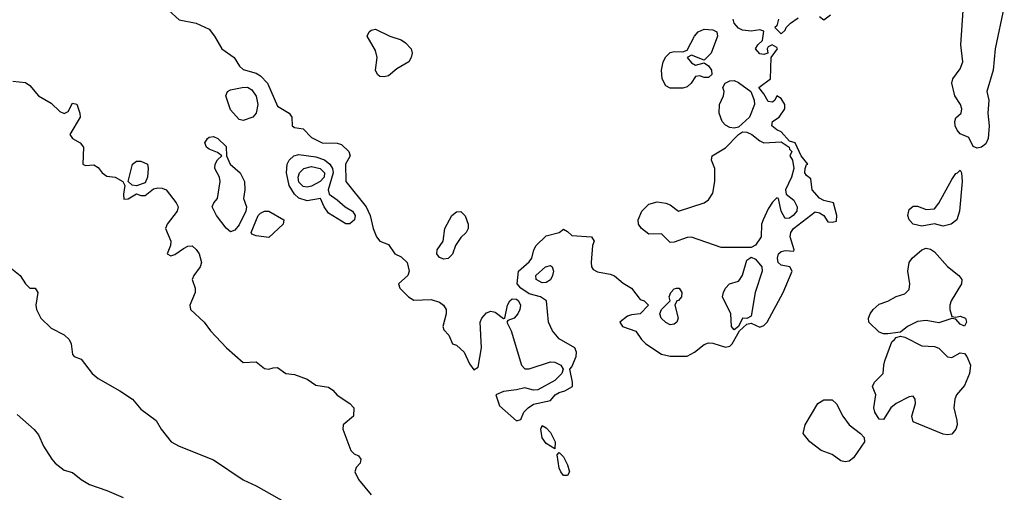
# Model space of a CAD drawing. Header units: metres. Extents: x -46681 to -43747, y -240911 to -237677.
# Tile 284 of 656: x -45032 to -44916, y -239790 to -239735. Entities that reach past the tile are written whole.
import ezdxf

# ---------------------------------------------------------------- set-up
doc = ezdxf.new("R2010")
doc.units = ezdxf.units.M
doc.layers.add('CONTOUR_INDEX', color=1, linetype='Continuous')
doc.layers.add('CONTOUR_INTER', color=3, linetype='Continuous')

msp = doc.modelspace()

# ---------------------------------------------------------------- linework, layer by layer
at = {"layer": 'CONTOUR_INDEX', "elevation": 70}
for points in [[(-44998.49, -239752.02), (-44997.6, -239751.77), (-44996.6, -239752), (-44996.09, -239752.52), (-44996.14, -239753.02), (-44996.59, -239753.52), (-44997.6, -239754.1), (-44998.1, -239754.2), (-44998.6, -239754.12), (-44999.1, -239753.61), (-44999.17, -239753.02), (-44999.01, -239752.52), (-44998.49, -239752.02)], [(-45034.1, -239762.67), (-45031.73, -239764.52), (-45031.1, -239765.51), (-45030.6, -239766.03), (-45029.98, -239766.02), (-45029.68, -239766.52), (-45029.91, -239768.02), (-45029.83, -239768.52), (-45029.31, -239769.52), (-45028.1, -239770.71), (-45026.6, -239771.48), (-45026, -239772.02), (-45025.75, -239772.52), (-45025.6, -239773.79), (-45025.41, -239774.02), (-45024.6, -239774.34), (-45023.31, -239776.02), (-45022.6, -239776.59), (-45020.07, -239778.02), (-45018.59, -239779.02), (-45017.6, -239780.2), (-45015.8, -239781.52), (-45015.23, -239782.52), (-45014.06, -239784.02), (-45013.1, -239784.52), (-45009.1, -239786.1), (-45005.6, -239788.45), (-45004.1, -239789.17), (-44999.6, -239791.69)]]:
    msp.add_lwpolyline(points, dxfattribs=at)
at = {"layer": 'CONTOUR_INTER'}
for points, elevation in [([(-45014.31, -239733.52), (-45013.1, -239734.61), (-45011.1, -239735.01), (-45009.6, -239735.72), (-45008.96, -239736.52), (-45008.12, -239738.02), (-45006.66, -239739.02), (-45006.03, -239740.02), (-45005.6, -239740.44), (-45004.1, -239740.87), (-45003.6, -239741.18), (-45002.77, -239742.02), (-45001.6, -239744.73), (-45000.21, -239745.52), (-44999.9, -239746.02), (-44999.87, -239747.02), (-44999.6, -239747.21), (-44998.6, -239747.38), (-44997.6, -239748.39), (-44996.35, -239749.02), (-44994.6, -239749.05), (-44994.1, -239749.22), (-44993.23, -239750.02), (-44993.08, -239750.52), (-44993.63, -239751.52), (-44993.6, -239753.54), (-44991.21, -239756.52), (-44990.74, -239757.52), (-44990.39, -239759.02), (-44990, -239760.02), (-44989.61, -239760.52), (-44988.6, -239760.9), (-44987.84, -239762.02), (-44987.1, -239762.36), (-44986.38, -239763.02), (-44986.18, -239764.02), (-44986.34, -239764.52), (-44987.4, -239765.52), (-44987.24, -239766.02), (-44986.25, -239767.02), (-44985.6, -239767.43), (-44983.6, -239767.34), (-44982.6, -239767.67), (-44982.13, -239768.02), (-44981.84, -239768.52), (-44981.83, -239769.02), (-44982.23, -239770.52), (-44982.1, -239770.89), (-44981.5, -239771.52), (-44981.08, -239772.52), (-44980.6, -239772.71), (-44979.74, -239773.52), (-44979.1, -239774.89), (-44978.6, -239775.57), (-44978.1, -239775.26), (-44977.68, -239773.02), (-44977.84, -239770.02), (-44977.64, -239769.52), (-44977.1, -239768.9), (-44976.6, -239768.72), (-44976.1, -239768.83), (-44975.1, -239769.58), (-44974.97, -239769.52), (-44974.66, -239768.02), (-44974.39, -239767.52), (-44974.1, -239767.28), (-44973.6, -239767.32), (-44973.36, -239767.52), (-44973.12, -239768.02), (-44973.19, -239768.52), (-44973.45, -239769.02), (-44973.86, -239769.52), (-44974.6, -239769.79), (-44974.73, -239770.02), (-44974.21, -239771.02), (-44973.01, -239775.02), (-44972.6, -239775.47), (-44972.1, -239775.48), (-44969.6, -239774.64), (-44969.1, -239774.69), (-44968.39, -239775.02), (-44968.11, -239775.52), (-44968.27, -239776.02), (-44969.1, -239776.84), (-44971.1, -239777.91), (-44971.6, -239777.95), (-44972.6, -239777.67), (-44973.6, -239777.94), (-44975.1, -239778.13), (-44976.03, -239778.52), (-44975.6, -239779.78), (-44973.6, -239781.54), (-44973.1, -239781.4), (-44972.72, -239780.52), (-44972.24, -239780.02), (-44971.6, -239779.6), (-44969.6, -239779.17), (-44969.05, -239778.52), (-44968.6, -239778.22), (-44967.93, -239778.02), (-44967.03, -239777.52), (-44967.03, -239777.02), (-44967.36, -239775.52), (-44967.1, -239775.24), (-44966.6, -239774.02), (-44966.55, -239773.52), (-44966.76, -239773.02), (-44968.6, -239771.96), (-44969.37, -239771.02), (-44969.83, -239770.02), (-44970.06, -239767.52), (-44970.78, -239767.02), (-44972.1, -239766.68), (-44973.09, -239766.02), (-44973.51, -239765.52), (-44973.36, -239764.02), (-44972.1, -239762.94), (-44971.78, -239762.52), (-44971.56, -239761.52), (-44971.3, -239761.02), (-44970.1, -239759.88), (-44968.59, -239759.52), (-44968.1, -239759.12), (-44967.6, -239759.37), (-44967.1, -239759.86), (-44964.82, -239760.02), (-44964.48, -239760.52), (-44964.67, -239761.02), (-44964.85, -239763.02), (-44964.79, -239763.52), (-44964.6, -239763.83), (-44964.1, -239764.11), (-44962.6, -239764.37), (-44962.1, -239764.58), (-44961.1, -239765.43), (-44960.1, -239766.02), (-44959.1, -239767.33), (-44958.64, -239767.52), (-44958.12, -239768.02), (-44959.1, -239769.01), (-44960.1, -239769.13), (-44960.6, -239769.31), (-44961.48, -239770.02), (-44961.16, -239770.52), (-44959.6, -239771.06), (-44958.96, -239772.02), (-44958.42, -239772.52), (-44956.6, -239773.75), (-44955.6, -239774), (-44953.6, -239774), (-44952.75, -239773.52), (-44951.6, -239772.61), (-44951.1, -239772.42), (-44950.6, -239772.46), (-44949.1, -239772.92), (-44948.6, -239772.81), (-44948.31, -239772.52), (-44947.48, -239771.02), (-44946.6, -239770.22), (-44946.1, -239770.11), (-44945.1, -239770.58), (-44944.6, -239770.4), (-44944.21, -239770.02), (-44942.33, -239766.52), (-44941.31, -239764.02), (-44941.58, -239763.52), (-44942.6, -239763.33), (-44942.93, -239763.02), (-44943.03, -239762.52), (-44942.88, -239762.02), (-44942.6, -239761.71), (-44942.1, -239761.61), (-44941.1, -239761.68), (-44941.04, -239761.52), (-44941.53, -239760.02), (-44941.46, -239759.52), (-44941.14, -239759.02), (-44938.6, -239757.07), (-44938.1, -239757.19), (-44937.6, -239757.5), (-44937.1, -239758.24), (-44936.6, -239758.29), (-44936.1, -239758.16), (-44936.06, -239757.52), (-44936.44, -239756.02), (-44937.6, -239755.75), (-44938.1, -239755.5), (-44938.94, -239754.52), (-44939.1, -239753.22), (-44939.6, -239752.85), (-44939.79, -239752.52), (-44939.76, -239752.02), (-44939.6, -239751.55), (-44939.47, -239751.52), (-44940.24, -239750.52), (-44940.96, -239749.02), (-44941.6, -239748.8), (-44942.6, -239747.71), (-44943.1, -239747.49), (-44943.66, -239747.02), (-44943.61, -239746.52), (-44942.82, -239746.02), (-44942.14, -239745.02), (-44942.15, -239744.52), (-44942.6, -239743.83), (-44943.1, -239743.52), (-44943.32, -239744.02), (-44943.6, -239744.24), (-44944.1, -239744.18), (-44944.6, -239743.28), (-44945.19, -239742.52), (-44943.85, -239741.52), (-44943.77, -239739.02), (-44943.02, -239738.02), (-44943.1, -239737.85), (-44943.63, -239737.52), (-44944.1, -239737.78), (-44944.21, -239738.02), (-44944.15, -239738.52), (-44944.6, -239738.66), (-44945.1, -239738.59), (-44945.6, -239738.02), (-44945.33, -239737.52), (-44944.77, -239737.02), (-44944.6, -239735.92), (-44945.1, -239735.79), (-44946.1, -239735.94), (-44947.1, -239735.82), (-44947.6, -239735.59), (-44948.07, -239735.02), (-44948.19, -239734.52)], 68), ([(-44916.44, -239733.02), (-44917.5, -239738.02), (-44917.76, -239740.52), (-44918.47, -239743.02), (-44918.27, -239744.02), (-44918.35, -239745.52), (-44918.2, -239747.02), (-44918.33, -239748.52), (-44918.6, -239749.13), (-44919.1, -239749.5), (-44919.6, -239749.65), (-44920.1, -239749.45), (-44920.6, -239748.39), (-44921.6, -239747.94), (-44921.98, -239747.52), (-44922.21, -239747.02), (-44922.25, -239746.52), (-44922.1, -239746.08), (-44921.5, -239745.52), (-44921.4, -239745.02), (-44921.59, -239744.52), (-44922.25, -239743.52), (-44922.58, -239742.02), (-44922.48, -239741.52), (-44921.6, -239740.35), (-44921.31, -239739.52), (-44921.54, -239737.52), (-44921.27, -239733.52)], 69), ([(-44942.89, -239734.52), (-44943.1, -239735.3), (-44943.31, -239735.52), (-44942.6, -239736.27), (-44942.1, -239735.84), (-44942, -239735.52), (-44941.47, -239735.02), (-44940.6, -239734.38)], 68), ([(-44938.1, -239734.23), (-44937.6, -239734.63), (-44936.82, -239734.02)], 68), ([(-44990.85, -239736.02), (-44990.6, -239735.81), (-44990.1, -239735.72), (-44988.42, -239736.52), (-44987.1, -239736.97), (-44986.6, -239737.3), (-44985.94, -239738.02), (-44985.82, -239738.52), (-44985.92, -239739.02), (-44986.22, -239739.52), (-44987.6, -239740.33), (-44988.6, -239741.15), (-44989.1, -239741.3), (-44989.6, -239741.23), (-44989.87, -239741.02), (-44990.1, -239740.52), (-44989.93, -239739.02), (-44990.1, -239738.19), (-44991.09, -239736.52), (-44990.85, -239736.02)], 68), ([(-44952.32, -239736.02), (-44951.6, -239735.69), (-44950.6, -239735.8), (-44950.1, -239736.02), (-44950.06, -239736.52), (-44950.79, -239738.52), (-44951.6, -239739.32), (-44953.1, -239738.73), (-44953.6, -239739.02), (-44953.1, -239739.66), (-44952.6, -239739.9), (-44951.6, -239739.63), (-44951.1, -239739.99), (-44950.76, -239740.52), (-44950.71, -239741.02), (-44951.1, -239741.37), (-44951.6, -239741.35), (-44952.1, -239741.16), (-44952.6, -239741.24), (-44953.11, -239742.02), (-44953.6, -239742.47), (-44954.1, -239742.63), (-44955.6, -239742.62), (-44956.1, -239742.33), (-44956.53, -239741.52), (-44956.62, -239740.52), (-44956.39, -239739.52), (-44956.1, -239738.95), (-44955.6, -239738.43), (-44955.1, -239738.31), (-44954.1, -239738.37), (-44953.6, -239738.18), (-44952.72, -239736.52), (-44952.32, -239736.02)], 68), ([(-45032.6, -239741.81), (-45031.1, -239741.95), (-45030.6, -239742.29), (-45029.61, -239743.52), (-45028.1, -239744.36), (-45027.1, -239745.34), (-45026.6, -239745.59), (-45026.1, -239745.34), (-45025.6, -239744.38), (-45025.1, -239744.48), (-45024.73, -239745.52), (-45024.72, -239746.02), (-45025.93, -239748.02), (-45025.6, -239748.49), (-45024.69, -239749.02), (-45024.32, -239749.52), (-45024.38, -239751.52), (-45024.1, -239751.68), (-45023.1, -239751.58), (-45022.6, -239751.89), (-45022.13, -239752.52), (-45021.6, -239752.91), (-45020.6, -239753.04), (-45019.7, -239753.52), (-45019.49, -239754.02), (-45019.65, -239755.02), (-45019.6, -239755.6), (-45019.1, -239755.58), (-45018.1, -239754.99), (-45017.6, -239755.19), (-45017.1, -239755.16), (-45016.1, -239754.41), (-45015.6, -239754.26), (-45015.1, -239754.31), (-45014.64, -239754.52), (-45013.46, -239756.02), (-45013.23, -239756.52), (-45013.34, -239757.02), (-45014.53, -239758.52), (-45014.71, -239759.02), (-45014.08, -239760.52), (-45014.11, -239761.02), (-45014.51, -239762.02), (-45014.1, -239762.24), (-45013.6, -239762.09), (-45012.6, -239761.37), (-45012.1, -239761.12), (-45011.6, -239761.08), (-45011.1, -239761.5), (-45010.78, -239762.02), (-45010.5, -239763.02), (-45010.64, -239763.52), (-45011.39, -239764.52), (-45011.59, -239765.02), (-45011.24, -239766.02), (-45011.24, -239766.52), (-45011.87, -239768.02), (-45011.8, -239768.52), (-45010.19, -239770.02), (-45009.43, -239771.02), (-45007.56, -239773.02), (-45005.6, -239774.71), (-45004.1, -239774.64), (-45003.1, -239775.42), (-45002.6, -239775.5), (-45002.1, -239775.33), (-45001.6, -239775.32), (-45000.6, -239776.01), (-44999.6, -239776.12), (-44998.1, -239776.68), (-44997.1, -239777.39), (-44995.6, -239777.61), (-44995.1, -239777.96), (-44994.6, -239778.53), (-44993.11, -239779.52), (-44992.65, -239780.02), (-44992.69, -239781.02), (-44993.9, -239782.02), (-44993.92, -239782.52), (-44993.01, -239785.02), (-44992.6, -239785.41), (-44992.1, -239785.64), (-44991.84, -239786.02), (-44991.91, -239786.52), (-44992.36, -239787.02), (-44992.52, -239787.52), (-44992.1, -239788.41), (-44990.6, -239790.2)], 69), ([(-45005.72, -239742.52), (-45005.1, -239742.51), (-45004.6, -239742.79), (-45004.1, -239743.55), (-45003.88, -239744.52), (-45004.09, -239745.52), (-45004.49, -239746.02), (-45005.6, -239746.41), (-45006.1, -239746.26), (-45007.1, -239745.14), (-45007.63, -239743.52), (-45007.44, -239743.02), (-45007.1, -239742.81), (-45005.72, -239742.52)], 69), ([(-44949.16, -239742.02), (-44948.6, -239741.76), (-44948.1, -239741.7), (-44947.6, -239741.95), (-44946.14, -239743.02), (-44945.73, -239744.02), (-44945.71, -239744.52), (-44946.29, -239746.02), (-44947.6, -239747.16), (-44948.1, -239747.29), (-44948.6, -239747.22), (-44949.1, -239746.94), (-44949.49, -239746.52), (-44949.83, -239745.52), (-44949.8, -239744.52), (-44949.32, -239743.52), (-44949.26, -239743.02), (-44949.41, -239742.52), (-44949.16, -239742.02)], 68), ([(-45009.79, -239748.52), (-45009.6, -239748.35), (-45009.1, -239748.27), (-45008.58, -239748.52), (-45007.6, -239749.43), (-45007.56, -239750.52), (-45007.12, -239751.52), (-45005.96, -239752.52), (-45005.44, -239753.52), (-45005.41, -239754.52), (-45005.57, -239755.52), (-45005.22, -239756.52), (-45005.31, -239757.02), (-45006.1, -239758.61), (-45006.6, -239759.24), (-45007.1, -239759.41), (-45007.6, -239759), (-45008.73, -239757.52), (-45009.23, -239756.52), (-45009.03, -239756.02), (-45008.62, -239755.52), (-45008.31, -239753.52), (-45008.4, -239753.02), (-45008.94, -239752.02), (-45008.91, -239751.52), (-45008.6, -239750.99), (-45008.12, -239750.52), (-45008.6, -239750.16), (-45009.6, -239749.77), (-45009.89, -239749.52), (-45010.09, -239749.02), (-45009.79, -239748.52)], 69), ([(-44947.6, -239748.02), (-44947.1, -239747.74), (-44946.6, -239747.76), (-44946, -239748.02), (-44945.1, -239748.77), (-44944.6, -239749.02), (-44942.6, -239748.89), (-44941.66, -239749.52), (-44941.6, -239749.76), (-44941.32, -239750.02), (-44941.58, -239750.52), (-44941.24, -239751.02), (-44941.11, -239752.02), (-44941.39, -239753.02), (-44942.07, -239754.52), (-44942, -239755.02), (-44941.1, -239755.74), (-44940.7, -239756.52), (-44940.75, -239757.02), (-44941.18, -239757.52), (-44941.6, -239757.84), (-44942.1, -239757.86), (-44942.57, -239757.02), (-44942.91, -239755.52), (-44943.1, -239755.43), (-44943.6, -239755.94), (-44944.1, -239756.72), (-44944.7, -239758.02), (-44944.87, -239758.52), (-44944.94, -239760.02), (-44945.6, -239760.99), (-44946.1, -239761.27), (-44949.6, -239761.27), (-44953.1, -239760.06), (-44953.6, -239760.1), (-44955.1, -239760.63), (-44955.6, -239760.66), (-44956.6, -239759.65), (-44958.1, -239759.71), (-44958.95, -239759.02), (-44959.29, -239758.52), (-44959.35, -239758.02), (-44958.91, -239757.02), (-44958.1, -239756.19), (-44957.1, -239755.92), (-44956.1, -239756.08), (-44955.6, -239756.28), (-44954.6, -239757.02), (-44951.6, -239756.05), (-44951.1, -239755.68), (-44950.6, -239754.91), (-44950.35, -239753.52), (-44950.36, -239752.02), (-44950.75, -239751.02), (-44950.68, -239750.52), (-44949.1, -239749.6), (-44947.6, -239748.02)], 68), ([(-44999.66, -239750.52), (-44999.1, -239750.38), (-44997.1, -239750.63), (-44996.1, -239750.99), (-44995.46, -239751.52), (-44995.16, -239752.02), (-44995.06, -239752.52), (-44995.66, -239754.52), (-44995.55, -239755.02), (-44994.6, -239755.68), (-44993.66, -239756.52), (-44992.81, -239757.02), (-44992.6, -239757.32), (-44992.5, -239757.52), (-44992.57, -239758.02), (-44993.1, -239758.5), (-44993.6, -239758.51), (-44995.6, -239757.24), (-44996.11, -239756.52), (-44996.57, -239755.52), (-44998.1, -239755.8), (-44999.1, -239755.47), (-44999.6, -239755.02), (-45000.21, -239754.02), (-45000.52, -239752.52), (-45000.46, -239751.52), (-45000.22, -239751.02), (-44999.66, -239750.52)], 69), ([(-45018.58, -239751.52), (-45018.1, -239751.14), (-45017.6, -239751.17), (-45016.82, -239751.52), (-45016.73, -239752.02), (-45016.82, -239753.02), (-45017.1, -239753.7), (-45018.1, -239754.06), (-45018.6, -239753.96), (-45019.08, -239753.52), (-45018.58, -239751.52)], 69), ([(-44921.91, -239752.52), (-44921.6, -239752.21), (-44921.44, -239752.52), (-44921.37, -239753.52), (-44921.7, -239757.02), (-44922.01, -239758.02), (-44922.67, -239758.52), (-44923.6, -239758.76), (-44924.6, -239758.49), (-44926.1, -239758.78), (-44927.1, -239758.52), (-44927.58, -239758.02), (-44927.75, -239757.52), (-44927.6, -239756.83), (-44927.1, -239756.44), (-44926.6, -239756.41), (-44925.6, -239756.8), (-44924.6, -239756.72), (-44924.1, -239756.09), (-44922.6, -239753.32), (-44922.1, -239752.61), (-44921.91, -239752.52)], 69), ([(-45003.13, -239757.02), (-45002.59, -239757.02), (-45000.84, -239758.02), (-45000.94, -239758.52), (-45002.6, -239760.1), (-45004.1, -239759.89), (-45004.6, -239759.69), (-45004.67, -239759.52), (-45003.85, -239757.52), (-45003.6, -239757.23), (-45003.13, -239757.02)], 69), ([(-44981.17, -239757.52), (-44980.6, -239757.08), (-44980.1, -239757.05), (-44979.6, -239757.55), (-44979.27, -239758.52), (-44979.26, -239759.02), (-44979.49, -239759.52), (-44980.1, -239760.09), (-44980.74, -239761.02), (-44981.1, -239762.04), (-44981.6, -239762.55), (-44982.1, -239762.63), (-44982.6, -239762.44), (-44982.94, -239762.02), (-44982.88, -239761.52), (-44982.17, -239760.52), (-44982, -239759.02), (-44981.17, -239757.52)], 68), ([(-44946.27, -239762.52), (-44946.1, -239762.41), (-44945.6, -239762.61), (-44944.86, -239763.52), (-44944.81, -239764.02), (-44945.61, -239766.52), (-44946.1, -239769.31), (-44946.6, -239769.59), (-44947.1, -239769.52), (-44947.6, -239770.51), (-44948.1, -239770.89), (-44948.4, -239770.52), (-44948.49, -239769.02), (-44949.45, -239767.02), (-44949.35, -239766.52), (-44949.1, -239766.01), (-44948.64, -239765.52), (-44947.6, -239765.22), (-44947.41, -239765.02), (-44947.1, -239764.51), (-44946.6, -239762.76), (-44946.27, -239762.52)], 68), ([(-44926.11, -239761.52), (-44925.6, -239761.34), (-44925.1, -239761.45), (-44924.6, -239761.75), (-44923.1, -239763.49), (-44921.78, -239764.52), (-44921.43, -239765.02), (-44921.47, -239765.52), (-44922.65, -239767.52), (-44922.83, -239768.02), (-44922.84, -239768.52), (-44922.6, -239769.32), (-44922.1, -239769.41), (-44921.6, -239769.31), (-44920.98, -239769.52), (-44920.88, -239770.02), (-44921.1, -239770.45), (-44921.6, -239770.22), (-44922.1, -239769.65), (-44922.6, -239769.56), (-44924.1, -239770.06), (-44925.6, -239769.82), (-44926.6, -239769.93), (-44927.77, -239770.52), (-44928.6, -239771.16), (-44930.1, -239771.36), (-44930.6, -239771.36), (-44931.1, -239771.16), (-44932.33, -239770.02), (-44932.36, -239769.52), (-44932.14, -239769.02), (-44931.81, -239768.52), (-44931.1, -239767.91), (-44930.1, -239767.55), (-44929.1, -239766.98), (-44928.1, -239766.67), (-44927.6, -239766.16), (-44927.5, -239765.52), (-44927.76, -239764.02), (-44927.6, -239763.02), (-44927.24, -239762.52), (-44926.11, -239761.52)], 69), ([(-44970.2, -239763.52), (-44969.6, -239763.38), (-44969.42, -239763.52), (-44969.26, -239764.02), (-44969.36, -239764.52), (-44969.6, -239765.06), (-44970.1, -239765.37), (-44970.6, -239765.4), (-44971.29, -239765.02), (-44971.33, -239764.52), (-44970.2, -239763.52)], 69), ([(-44954.83, -239766.02), (-44954.54, -239766.02), (-44954.21, -239766.52), (-44954.25, -239767.02), (-44954.6, -239767.46), (-44954.81, -239767.52), (-44955.03, -239768.02), (-44954.64, -239769.52), (-44954.81, -239770.02), (-44955.1, -239770.22), (-44955.6, -239770.3), (-44956.1, -239770.05), (-44956.66, -239769.52), (-44956.81, -239769.02), (-44956.6, -239768.51), (-44955.6, -239767.52), (-44955.69, -239767.02), (-44955.5, -239766.52), (-44955.1, -239766.11), (-44954.83, -239766.02)], 68), ([(-44929.31, -239772.02), (-44929.1, -239771.81), (-44928.6, -239771.65), (-44928.1, -239771.74), (-44926.1, -239772.77), (-44924.6, -239772.83), (-44924.1, -239773.06), (-44923.1, -239774.07), (-44922.6, -239774.15), (-44921.6, -239773.61), (-44921.1, -239773.68), (-44920.83, -239774.02), (-44920.41, -239775.02), (-44920.5, -239776.02), (-44921.1, -239777.4), (-44922.04, -239778.52), (-44922.23, -239779.02), (-44922.35, -239780.02), (-44921.99, -239781.52), (-44921.98, -239782.02), (-44922.1, -239782.54), (-44922.6, -239783.1), (-44923.1, -239783.2), (-44923.6, -239783.12), (-44927.1, -239781.67), (-44927.28, -239781.02), (-44926.83, -239779.52), (-44926.88, -239779.02), (-44927.1, -239778.68), (-44927.6, -239778.73), (-44929.1, -239779.52), (-44929.73, -239780.02), (-44930.6, -239781.41), (-44931.1, -239781.35), (-44931.59, -239780.52), (-44931.73, -239780.02), (-44931.49, -239778.52), (-44931.88, -239777.52), (-44931.65, -239777.02), (-44930.62, -239776.02), (-44930.57, -239775.02), (-44930.42, -239774.52), (-44929.6, -239772.31), (-44929.31, -239772.02)], 69), ([(-44938.3, -239779.52), (-44937.6, -239779.1), (-44936.6, -239779.1), (-44936.1, -239779.55), (-44935.35, -239781.02), (-44934.62, -239782.02), (-44933.28, -239783.02), (-44932.87, -239783.52), (-44932.83, -239784.02), (-44934.1, -239785.88), (-44934.6, -239786.26), (-44935.1, -239786.36), (-44935.6, -239786.25), (-44936.6, -239785.51), (-44937.91, -239785.02), (-44939.24, -239784.02), (-44939.99, -239783.02), (-44939.76, -239782.02), (-44938.3, -239779.52)], 69), ([(-45032.1, -239780.79), (-45030.1, -239782.55), (-45029.6, -239783.19), (-45028.99, -239784.52), (-45028.03, -239786.02), (-45027.62, -239786.52), (-45026.6, -239787.31), (-45025.6, -239787.59), (-45024.6, -239788.42), (-45023.6, -239789.02), (-45021.6, -239789.69), (-45019.69, -239790.52)], 71), ([(-44970.73, -239782.52), (-44970.6, -239782.09), (-44970.1, -239782.36), (-44969.6, -239782.91), (-44969.07, -239784.02), (-44969.1, -239784.84), (-44970.1, -239784.21), (-44970.6, -239783.54), (-44970.73, -239782.52)], 69), ([(-44968.81, -239785.52), (-44968.6, -239785.25), (-44968.1, -239785.76), (-44967.6, -239786.69), (-44967.39, -239787.52), (-44967.6, -239787.94), (-44968.1, -239787.95), (-44968.41, -239787.52), (-44968.6, -239787.09), (-44968.81, -239785.52)], 69)]:
    msp.add_lwpolyline(points, dxfattribs=dict(at, elevation=elevation))

doc.saveas('drawing.dxf')
